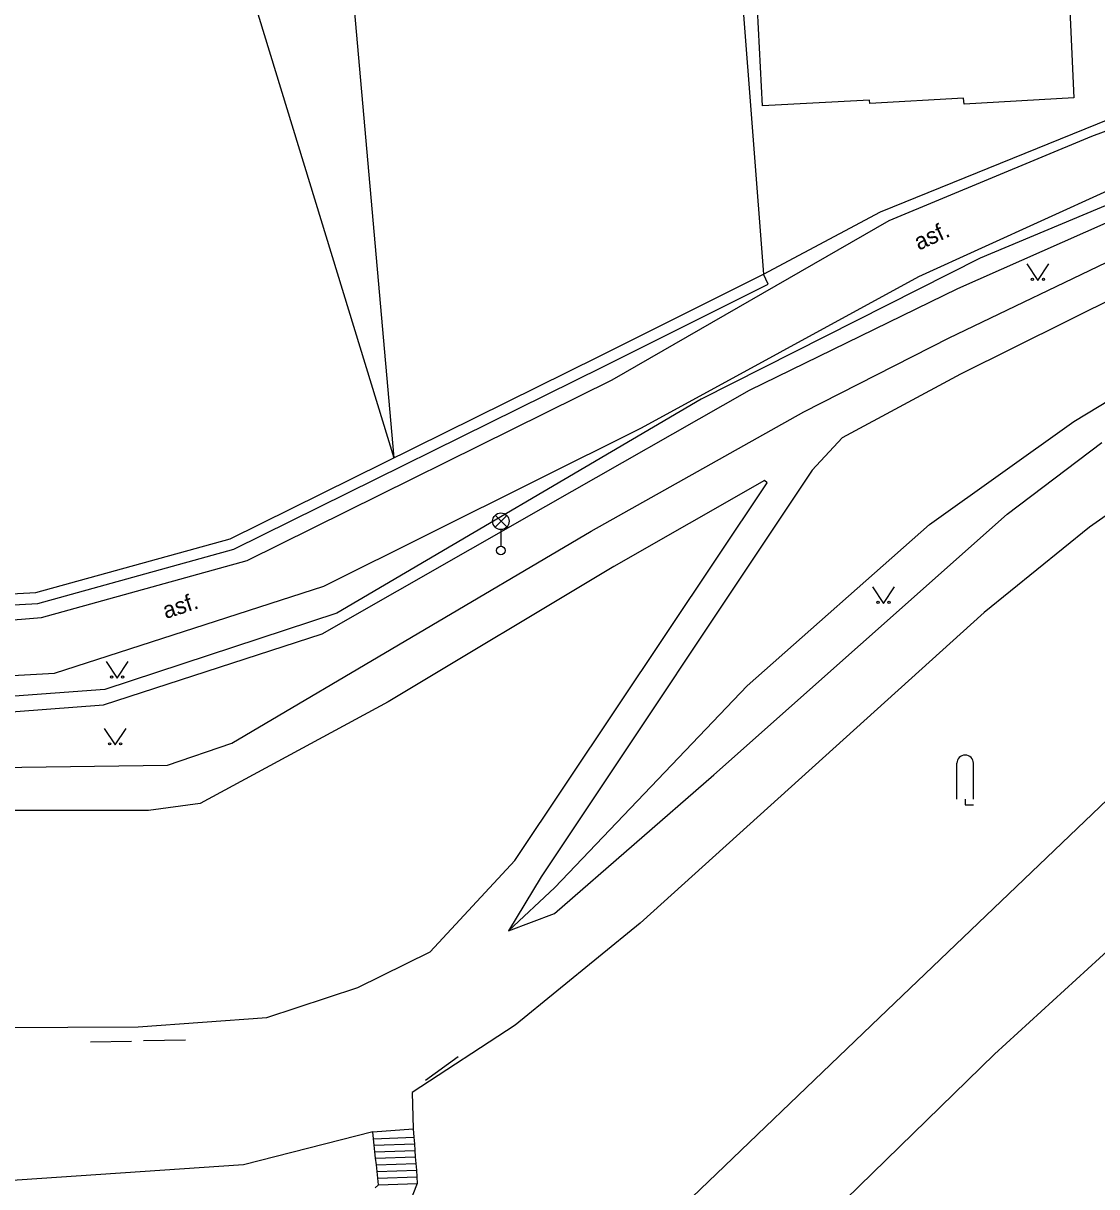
# Model space of a CAD drawing. Extents: x -737812 to -729375, y -1123000 to -1115500.
# Drawn here: x -735999.4 to -735950.8, y -1119350.5 to -1119297.7 of the extents above; entities that cross this region are included whole.
import ezdxf

# ---------------------------------------------------------------- set-up
doc = ezdxf.new("R2010")
doc.units = 0
for name, color, linetype in [('Doplněk polohopisu', 7, 'Continuous'), ('Hranice - ploty_ zdi', 7, 'Continuous'), ('Hranice parcel a úz_ celk', 7, 'Continuous'), ('Komunikace', 7, 'Continuous'), ('Pomocné popisy', 7, 'Continuous'), ('Povr_ zn_ inž_ sítí - el_', 7, 'Continuous'), ('Stavební objekty', 7, 'Continuous'), ('Značky druhů pozemků', 7, 'Continuous')]:
    doc.layers.add(name, color=color, linetype=linetype)

msp = doc.modelspace()

# ---------------------------------------------------------------- linework, layer by layer
at = {"layer": 'Doplněk polohopisu'}
for p, q in [((-735957.44, -1119311.95), (-735947.37, -1119307.12)), ((-735949.66, -1119309.99), (-735956.93, -1119313.61)), ((-735964.03, -1119315.31), (-735957.44, -1119311.95)), ((-735940.82, -1119313.31), (-735951.08, -1119320.55)), ((-735956.93, -1119313.61), (-735962.3, -1119316.49)), ((-735973.68, -1119320.72), (-735964.03, -1119315.31)), ((-735962.3, -1119316.49), (-735963.66, -1119317.96)), ((-735954.81, -1119319.95), (-735950.53, -1119316.7)), ((-735963.66, -1119317.96), (-735975.94, -1119336.41)), ((-735977.13, -1119335.67), (-735965.69, -1119318.53)), ((-735965.81, -1119318.42), (-735972.65, -1119322.33)), ((-735968.12, -1119331.78), (-735954.81, -1119319.95)), ((-735989.97, -1119330.34), (-735973.68, -1119320.72)), ((-735951.08, -1119320.55), (-735955.86, -1119324.41)), ((-735972.65, -1119322.33), (-735982.88, -1119328.46)), ((-735955.86, -1119324.41), (-735971.45, -1119338.5)), ((-735960.61, -1119342.78), (-735943.88, -1119326.77)), ((-735982.88, -1119328.46), (-735991.41, -1119333.07)), ((-735992.88, -1119331.34), (-735989.97, -1119330.34)), ((-736015.02, -1119331.64), (-735992.88, -1119331.34)), ((-735971.73, -1119334.92), (-735968.12, -1119331.78)), ((-735993.74, -1119333.39), (-736014.5, -1119333.39)), ((-735991.41, -1119333.07), (-735993.74, -1119333.39)), ((-735975.34, -1119338.06), (-735971.73, -1119334.92)), ((-735980.97, -1119339.81), (-735977.13, -1119335.67)), ((-735975.94, -1119336.41), (-735977.43, -1119338.86)), ((-735947.94, -1119337.63), (-735955.39, -1119344.44)), ((-735977.43, -1119338.86), (-735975.34, -1119338.06)), ((-735971.45, -1119338.5), (-735977.12, -1119343.13)), ((-735984.26, -1119341.43), (-735980.97, -1119339.81)), ((-735988.38, -1119342.78), (-735984.26, -1119341.43)), ((-735994.21, -1119343.2), (-735988.38, -1119342.78)), ((-735975.87, -1119357.42), (-735960.61, -1119342.78)), ((-736027.42, -1119343.42), (-735994.21, -1119343.2)), ((-735977.12, -1119343.13), (-735981.79, -1119346.19)), ((-735996.38, -1119343.89), (-735994.51, -1119343.86)), ((-735993.97, -1119343.82), (-735992.07, -1119343.8)), ((-735981.19, -1119345.62), (-735979.71, -1119344.55)), ((-735955.39, -1119344.44), (-735974.93, -1119363.49)), ((-735981.79, -1119346.19), (-735981.74, -1119347.83)), ((-735983.57, -1119347.97), (-735989.44, -1119349.47)), ((-735989.44, -1119349.47), (-736005.14, -1119350.52))]:
    msp.add_line(p, q, dxfattribs=at)
at = {"layer": 'Hranice - ploty_ zdi'}
for p, q in [((-735965.87, -1119309.07), (-735960.56, -1119306.24)), ((-735951.79, -1119315.75), (-735941.95, -1119309.76)), ((-735958.34, -1119320.42), (-735951.79, -1119315.75)), ((-735966.6, -1119327.74), (-735958.34, -1119320.42)), ((-735975.32, -1119336.89), (-735966.6, -1119327.74)), ((-735977.43, -1119338.86), (-735975.32, -1119336.89)), ((-735983.57, -1119347.97), (-735981.74, -1119347.83)), ((-735983.54, -1119348.28), (-735983.57, -1119347.97)), ((-735983.54, -1119348.28), (-735981.71, -1119348.21)), ((-735983.51, -1119348.58), (-735983.54, -1119348.28)), ((-735981.74, -1119347.83), (-735981.71, -1119348.21)), ((-735981.71, -1119348.21), (-735981.69, -1119348.51)), ((-735983.51, -1119348.58), (-735981.69, -1119348.51)), ((-735983.48, -1119348.87), (-735983.51, -1119348.58)), ((-735983.48, -1119348.87), (-735981.67, -1119348.81)), ((-735981.69, -1119348.51), (-735981.67, -1119348.81)), ((-735981.67, -1119348.81), (-735981.65, -1119349.11)), ((-735983.45, -1119349.17), (-735983.48, -1119348.87)), ((-735983.45, -1119349.17), (-735981.65, -1119349.11)), ((-735983.41, -1119349.47), (-735983.45, -1119349.17)), ((-735981.65, -1119349.11), (-735981.63, -1119349.41)), ((-735983.41, -1119349.47), (-735981.63, -1119349.41)), ((-735983.38, -1119349.77), (-735983.41, -1119349.47)), ((-735983.38, -1119349.77), (-735981.6, -1119349.71)), ((-735983.35, -1119350.07), (-735983.38, -1119349.77)), ((-735981.63, -1119349.41), (-735981.6, -1119349.71)), ((-735981.6, -1119349.71), (-735981.58, -1119350.01)), ((-735983.47, -1119350.51), (-735983.32, -1119350.37)), ((-735983.35, -1119350.07), (-735981.58, -1119350.01)), ((-735983.32, -1119350.37), (-735983.35, -1119350.07)), ((-735983.32, -1119350.37), (-735981.56, -1119350.31)), ((-735981.56, -1119350.31), (-735981.92, -1119351.23)), ((-735981.58, -1119350.01), (-735981.56, -1119350.31))]:
    msp.add_line(p, q, dxfattribs=at)
for points in [[(-735960.56, -1119306.24), (-735945.84, -1119300.27), (-735946.15, -1119291.11)], [(-736022.04, -1119330.6), (-735995.78, -1119328.6), (-735985.87, -1119325.38), (-735975.73, -1119319.59), (-735966.49, -1119314.33), (-735957.05, -1119309.71), (-735946.5, -1119305.05), (-735940.34, -1119302.71), (-735936, -1119301.57), (-735932.01, -1119301.07), (-735928.81, -1119301.39), (-735925.17, -1119301.51), (-735924.87, -1119301.57), (-735924.8, -1119301.28), (-735930.55, -1119300.16), (-735936.93, -1119301.02), (-735943.54, -1119303.36), (-735950.09, -1119305.85), (-735956.04, -1119308.34), (-735968.69, -1119314.74), (-735985.21, -1119324.44), (-735995.73, -1119327.9), (-736009.25, -1119328.91)], [(-736048.43, -1119325.87), (-736044, -1119325.17), (-736031.33, -1119325.17), (-736025.81, -1119325.14), (-736009.12, -1119324.07), (-735998.85, -1119323.5), (-735990.05, -1119321.07), (-735973.33, -1119312.8), (-735965.87, -1119309.07)], [(-736048.43, -1119325.87), (-736048.35, -1119326.36), (-736043.96, -1119325.67), (-736031.33, -1119325.67), (-736025.79, -1119325.64), (-736009.09, -1119324.57), (-735998.77, -1119324), (-735989.87, -1119321.54), (-735973.11, -1119313.25), (-735965.65, -1119309.52), (-735965.87, -1119309.07)]]:
    msp.add_lwpolyline(points, dxfattribs=at)
at = {"layer": 'Hranice parcel a úz_ celk'}
for p, q in [((-735967.57, -1119286.9), (-735965.87, -1119309.07)), ((-735985.05, -1119289.91), (-735982.62, -1119317.4)), ((-735990.68, -1119291.08), (-735982.62, -1119317.4))]:
    msp.add_line(p, q, dxfattribs=at)
at = {"layer": 'Komunikace'}
msp.add_line((-735965.69, -1119318.53), (-735965.81, -1119318.42), dxfattribs=at)
for points in [[(-736050.5, -1119327.62), (-736043.89, -1119326.62), (-736031.31, -1119326.57), (-736025.2, -1119326.31), (-736009.02, -1119325.5), (-735998.59, -1119324.64), (-735989.27, -1119322.05), (-735972.73, -1119313.86), (-735960.17, -1119306.64), (-735950.98, -1119302.8), (-735945.56, -1119300.79)], [(-736048.3, -1119330.02), (-736043.34, -1119329.12), (-736031.3, -1119328.98), (-736024.74, -1119328.59), (-736009.15, -1119327.79), (-735998, -1119327.17), (-735985.79, -1119323.22), (-735971.39, -1119316.04), (-735958.82, -1119309.17), (-735950.25, -1119305.27), (-735944.05, -1119302.88)]]:
    msp.add_lwpolyline(points, dxfattribs=at)
at = {"layer": 'Povr_ zn_ inž_ sítí - el_'}
for p, q in [((-735978.034, -1119320.538), (-735977.506, -1119320.01)), ((-735977.498, -1119320.535), (-735978.026, -1119320.006)), ((-735977.77, -1119320.65), (-735977.77, -1119321.4))]:
    msp.add_line(p, q, dxfattribs=at)
for centre, radius in [((-735977.77, -1119320.275), 0.375), ((-735977.77, -1119321.6), 0.2)]:
    msp.add_circle(centre, radius, dxfattribs=at)
at = {"layer": 'Stavební objekty'}
msp.add_lwpolyline([(-735951.02, -1119295.75), (-735950.98, -1119296.72), (-735951.99, -1119296.76), (-735951.8, -1119301.07), (-735956.77, -1119301.36), (-735956.79, -1119301.08), (-735961.04, -1119301.33), (-735961.05, -1119301.18), (-735965.91, -1119301.43), (-735966.18, -1119296.16), (-735966.33, -1119296.17), (-735966.48, -1119292.72), (-735963.22, -1119292.62), (-735961.48, -1119292.53), (-735961.58, -1119290.59)], dxfattribs=at)
at = {"layer": 'Značky druhů pozemků'}
for p, q in [((-735957.095, -1119332.88), (-735957.095, -1119331.255)), ((-735956.345, -1119332.88), (-735956.345, -1119331.255))]:
    msp.add_line(p, q, dxfattribs=at)
for points in [[(-735953.92, -1119308.6), (-735953.42, -1119309.35), (-735952.92, -1119308.6)], [(-735960.92, -1119323.25), (-735960.42, -1119324), (-735959.92, -1119323.25)], [(-735995.67, -1119326.64), (-735995.17, -1119327.39), (-735994.67, -1119326.64)], [(-735995.76, -1119329.67), (-735995.26, -1119330.42), (-735994.76, -1119329.67)], [(-735956.72, -1119332.88), (-735956.72, -1119333.13), (-735956.345, -1119333.13)]]:
    msp.add_lwpolyline(points, dxfattribs=at)
for centre in [(-735953.67, -1119309.3), (-735953.17, -1119309.3), (-735960.67, -1119323.95), (-735960.17, -1119323.95), (-735995.42, -1119327.34), (-735994.92, -1119327.34), (-735995.51, -1119330.37), (-735995.01, -1119330.37)]:
    msp.add_circle(centre, 0.05, dxfattribs=at)
msp.add_arc((-735956.72, -1119331.255), 0.375, 0, 180, dxfattribs=at)

# ---------------------------------------------------------------- texts
at = {"layer": 'Pomocné popisy'}
for rotation, p in [(24.4691, (-735958.82, -1119308)), (17.9267, (-735992.96, -1119324.71))]:
    msp.add_text('asf.', height=0.75, rotation=rotation, dxfattribs=at).set_placement(p)

doc.saveas('drawing.dxf')
